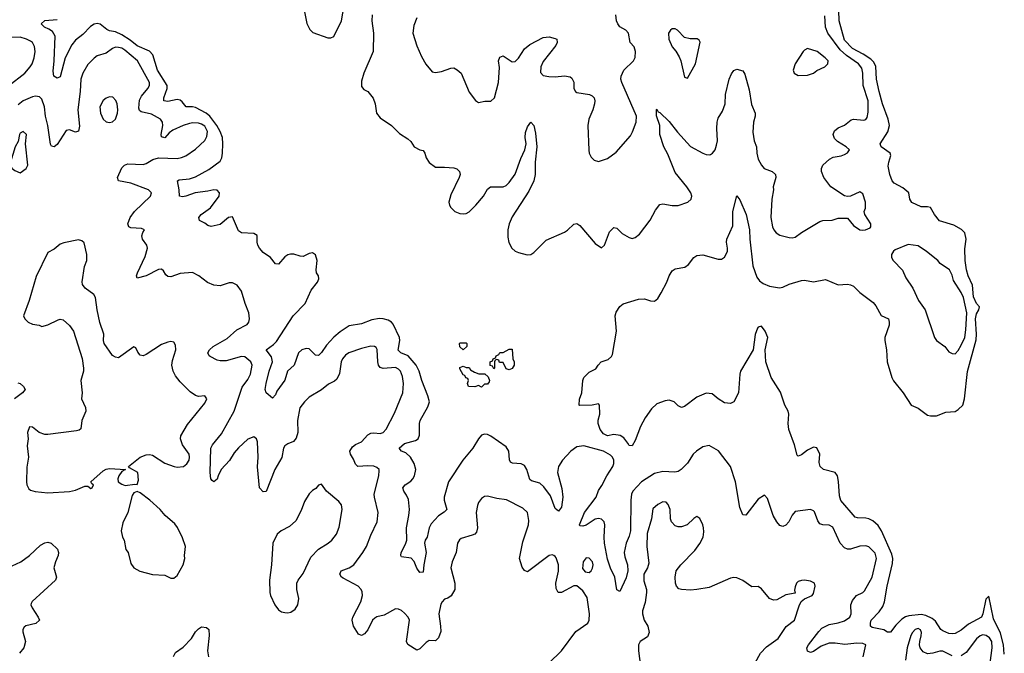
# Model space of a CAD drawing. Header units: inches. Extents: x 1834610 to 2027685, y 642842 to 774116.
# Tile 609 of 632: x 1992687 to 1999090, y 755314 to 759438. Entities that reach past the tile are written whole.
import ezdxf

# ---------------------------------------------------------------- set-up
doc = ezdxf.new("R2010")
doc.units = ezdxf.units.IN
doc.header["$MEASUREMENT"] = 0
doc.layers.add('B9795', color=7, linetype='Continuous')

msp = doc.modelspace()

# ---------------------------------------------------------------- linework, layer by layer
at = {"layer": 'B9795', "color": 5}
for points, elevation in [([(1999090, 755309.4), (1999083.7, 755370), (1999064.9, 755444.9), (1999019.4, 755539.4), (1998990, 755686), (1998970, 755666), (1998950.7, 755570), (1998942, 755550), (1998856.6, 755503.4), (1998810, 755465.5), (1998770, 755442.9), (1998750, 755440.2), (1998730, 755443.9), (1998690, 755461.2), (1998677.7, 755470), (1998642.2, 755522.2), (1998620, 755540), (1998579.9, 755559.9), (1998550, 755566.8), (1998470, 755558.3), (1998447.9, 755552), (1998424, 755536), (1998383.9, 755496.1), (1998350, 755451.5), (1998330, 755451.1), (1998306.1, 755466.1), (1998230, 755481.3), (1998220.5, 755490), (1998219.1, 755510), (1998224.5, 755530), (1998276.8, 755583.2), (1998300.3, 755619.7), (1998311.5, 755648.5), (1998328.3, 755750), (1998361.9, 755898.1), (1998364.1, 755930), (1998358.5, 755958.5), (1998291.9, 756111.9), (1998270, 756145.4), (1998235.3, 756175.3), (1998210, 756189.3), (1998190, 756194.4), (1998134.8, 756194.8), (1998120.6, 756200.6), (1998027.5, 756307.5), (1998019, 756339), (1998012.4, 756432.4), (1998005.5, 756470), (1997989.6, 756490), (1997915.1, 756510), (1997892.6, 756530), (1997885.1, 756554.9), (1997889.3, 756610), (1997870, 756652.3), (1997850, 756656.2), (1997810, 756635.1), (1997770, 756605.6), (1997750, 756597.2), (1997743.6, 756603.6), (1997726.2, 756670), (1997688.4, 756771.6), (1997683.5, 756810), (1997689.7, 756869.7), (1997684.2, 756890), (1997661.7, 756930), (1997633.9, 757013.9), (1997573.5, 757110), (1997539.8, 757210), (1997535.4, 757290), (1997551.3, 757370), (1997534.3, 757410), (1997510, 757443.6), (1997490, 757437.6), (1997484.2, 757430), (1997470.3, 757389.7), (1997456, 757290), (1997375.3, 757150), (1997370.3, 757130), (1997361.6, 757010), (1997330.8, 756950), (1997310, 756939), (1997270, 756943.7), (1997230, 756969.4), (1997190, 757002.7), (1997150, 757006.6), (1997090, 756980.9), (1997010, 756919.3), (1996990, 756913.2), (1996970, 756924), (1996944, 756950), (1996910, 756960.7), (1996883.9, 756956.1), (1996830, 756937), (1996795.1, 756904.9), (1996753.3, 756846.7), (1996724.9, 756790), (1996690, 756698), (1996670, 756664), (1996650, 756666), (1996642.7, 756682.7), (1996616.4, 756716.4), (1996592.6, 756732.6), (1996550, 756737.4), (1996509.8, 756729.8), (1996482.5, 756742.5), (1996462, 756770), (1996449, 756809), (1996449.1, 756830.9), (1996459, 756870), (1996458, 756930), (1996450, 756938), (1996410, 756928), (1996330, 756926), (1996326, 756930), (1996328.4, 756968.4), (1996342, 757010), (1996348.7, 757090), (1996355.3, 757110), (1996390, 757144.7), (1996434.6, 757165.4), (1996448.7, 757190), (1996469.2, 757210), (1996512.8, 757227.2), (1996535, 757244.9), (1996542, 757258), (1996567.8, 757410), (1996559.6, 757510), (1996566, 757534), (1996589.7, 757570.3), (1996611.3, 757588.7), (1996710, 757618), (1996750, 757620.8), (1996790, 757607.2), (1996814, 757606), (1996835.9, 757624.1), (1996859.3, 757660.7), (1996895.4, 757730), (1996909.8, 757770.2), (1996930, 757803.8), (1996950, 757816.5), (1997013, 757827), (1997035.2, 757844.8), (1997070, 757890.4), (1997090, 757902.6), (1997130, 757906.5), (1997230, 757878.6), (1997250, 757880.2), (1997270, 757892), (1997288.9, 757930), (1997290.8, 757950.8), (1997283.1, 757990), (1997285.4, 758010), (1997323.7, 758096.3), (1997324.7, 758190), (1997350, 758291.3), (1997370, 758264.7), (1997410.2, 758170), (1997433.8, 758070), (1997435.9, 758010), (1997455, 757835), (1997481.5, 757761.5), (1997497.8, 757737.8), (1997521.5, 757721.5), (1997563.6, 757703.6), (1997627.6, 757692.4), (1997650, 757696.5), (1997690, 757717.4), (1997770, 757740.8), (1997790, 757741.6), (1997850, 757731.9), (1997926.9, 757746.9), (1998010, 757711.8), (1998070, 757715.6), (1998090, 757713.1), (1998110, 757703.1), (1998150, 757662.6), (1998236.7, 757596.7), (1998254.6, 757574.6), (1998290, 757513.4), (1998336.4, 757490), (1998342, 757470), (1998340.3, 757450), (1998314, 757370), (1998312.4, 757350), (1998323.8, 757290), (1998328.4, 757210), (1998358, 757110), (1998370, 757086.3), (1998432.2, 757010), (1998484.9, 756930), (1998530, 756910.4), (1998590, 756864.9), (1998610, 756858.7), (1998650, 756859.5), (1998710, 756883.1), (1998770, 756887), (1998790, 756900.3), (1998819.3, 756930), (1998830.5, 756969.5), (1998850, 757148.5), (1998906.6, 757353.4), (1998908.8, 757390), (1998902.7, 757490), (1998910, 757522.8), (1998925, 757550), (1998928.7, 757570), (1998910, 757589.8), (1998890, 757633.3), (1998883.1, 757710), (1998855.1, 757770), (1998844.4, 757810), (1998835.1, 757870), (1998833.9, 757946.1), (1998842.9, 758010), (1998834, 758050), (1998811.2, 758071.2), (1998761.5, 758101.5), (1998668.7, 758128.7), (1998635.8, 758170), (1998610, 758216.2), (1998590, 758220.5), (1998550, 758219.6), (1998488.4, 758248.4), (1998475.6, 758270), (1998470, 758311.3), (1998430, 758344), (1998373.8, 758373.8), (1998360.4, 758390), (1998344.8, 758430), (1998335.6, 758484.4), (1998338.9, 758510), (1998353.1, 758553.1), (1998347, 758570), (1998289.3, 758610), (1998282.9, 758630), (1998332.3, 758707.7), (1998342.3, 758750), (1998335.2, 758790), (1998297.1, 758890), (1998276.4, 758970), (1998259.9, 759050), (1998253.6, 759133.6), (1998240.4, 759160.4), (1998221.4, 759181.4), (1998172.9, 759212.9), (1998102.1, 759250), (1998050, 759305.4), (1998016.8, 759430), (1998011.6, 759570)], 220), ([(1994534.9, 759510), (1994553.2, 759413.2), (1994573.4, 759373.4), (1994593.4, 759353.4), (1994690, 759318.8), (1994710, 759318.8), (1994730, 759327.3), (1994779.7, 759430), (1994797.8, 759530)], 240), ([(1998171.6, 755290), (1998189.6, 755369.6), (1998170, 755377), (1998130, 755379.6), (1998051.8, 755371.8), (1997990, 755379.6), (1997950, 755379), (1997900, 755360), (1997850, 755325.7), (1997830, 755319.7), (1997810, 755327.6), (1997806, 755350), (1997815.6, 755370), (1997883.1, 755456.9), (1997903.3, 755476.7), (1997950, 755500.4), (1998010, 755512.1), (1998050, 755526.1), (1998085.7, 755550), (1998094.6, 755570), (1998092.9, 755630), (1998102.2, 755657.8), (1998129.8, 755690.2), (1998170.7, 755709.3), (1998180.4, 755719.6), (1998230.7, 755810), (1998259.3, 755930), (1998250, 755965.1), (1998210, 756006.3), (1998190, 756014.3), (1998150, 756011.2), (1998090, 755991.6), (1998070, 755991.4), (1998050, 755999.4), (1998023.2, 756030), (1997975, 756135), (1997950, 756148.7), (1997910, 756149.8), (1997890, 756156), (1997876.4, 756176.4), (1997854.9, 756234.9), (1997850, 756242), (1997830, 756249.6), (1997730, 756236.9), (1997710, 756212), (1997689.4, 756170.6), (1997670, 756148), (1997650, 756139.7), (1997630, 756146), (1997610, 756169.6), (1997586.8, 756210), (1997550, 756322), (1997530, 756344), (1997490, 756317), (1997410, 756212.3), (1997390, 756216), (1997370, 756262), (1997341.2, 756430), (1997309.8, 756530), (1997231.5, 756631.5), (1997170, 756665.4), (1997130, 756657.2), (1997088.7, 756630), (1997067.2, 756610), (1997029.2, 756550.8), (1996988.4, 756510), (1996970, 756497.7), (1996947.2, 756492.8), (1996870, 756498.3), (1996816.1, 756483.9), (1996731.1, 756430), (1996674.8, 756370), (1996665.6, 756350), (1996660.3, 756310), (1996658.5, 756110), (1996650, 756075.6), (1996630.9, 756030), (1996618.3, 755970), (1996621.1, 755941.1), (1996640.1, 755890), (1996641, 755850), (1996630, 755806), (1996590, 755715.3), (1996570, 755728), (1996557.4, 755810), (1996530, 755867.3), (1996510, 755927.6), (1996488.9, 756031.1), (1996486.9, 756070), (1996492.8, 756150), (1996486.8, 756170), (1996470, 756186), (1996450, 756191.2), (1996430, 756187.3), (1996370, 756147.4), (1996350, 756140.4), (1996330, 756142.7), (1996327.1, 756150), (1996359.8, 756230), (1996436.3, 756330), (1996450, 756374.3), (1996472.9, 756407.1), (1996504.3, 756470), (1996544.1, 756530), (1996551.3, 756550), (1996551.5, 756570), (1996542.6, 756590), (1996530, 756602.6), (1996483.5, 756630), (1996354.7, 756665.3), (1996310, 756657.1), (1996270.1, 756630), (1996215.7, 756570), (1996190.8, 756530), (1996185.3, 756490), (1996212.5, 756387.5), (1996219.8, 756330), (1996210, 756266), (1996190, 756238), (1996170, 756256), (1996139.1, 756339.1), (1996096.4, 756396.4), (1996070, 756421.6), (1996015.8, 756435.8), (1996005.3, 756445.3), (1995984.3, 756510), (1995970, 756535.8), (1995948, 756548), (1995890.7, 756550.7), (1995878.4, 756558.4), (1995872.2, 756572.2), (1995867.8, 756630), (1995850, 756657.3), (1995750, 756728), (1995730, 756737.3), (1995710, 756740.2), (1995690, 756732.7), (1995670.1, 756709.9), (1995634.3, 756650), (1995568.7, 756570), (1995476.3, 756430), (1995447.2, 756330), (1995447.1, 756310), (1995464.6, 756250), (1995447.9, 756232.1), (1995410, 756208.9), (1995362.4, 756157.6), (1995349.5, 756130.5), (1995335.8, 756070), (1995324.2, 756050), (1995320.3, 756030), (1995330.1, 755970), (1995314.2, 755890), (1995310, 755842), (1995290, 755840.9), (1995270, 755867.3), (1995251.6, 755911.6), (1995233.5, 755933.5), (1995170, 755942.7), (1995166, 755950), (1995168.3, 755970), (1995196.7, 756023.4), (1995203.4, 756050), (1995201.9, 756130), (1995218.5, 756210), (1995221.7, 756250), (1995214.8, 756314.8), (1995203, 756343), (1995184.2, 756370), (1995178.5, 756390), (1995192.8, 756410), (1995230, 756435), (1995242.6, 756450), (1995253.9, 756470), (1995262.8, 756510), (1995251.7, 756548.3), (1995229.2, 756590), (1995198.5, 756618.5), (1995169.5, 756630), (1995154.7, 756650), (1995190, 756679.7), (1995261.1, 756698.9), (1995277.7, 756710), (1995286.6, 756733.4), (1995285.8, 756810), (1995290.6, 756829.4), (1995341.4, 756918.6), (1995350.8, 756950), (1995341.2, 756990), (1995301.9, 757090), (1995284.6, 757150), (1995264.5, 757190), (1995212.6, 757250), (1995164.7, 757270), (1995147.6, 757287.6), (1995159, 757350), (1995157.5, 757370), (1995115.8, 757455.7), (1995103.8, 757470), (1995083.2, 757483.2), (1995050, 757491.9), (1995027.3, 757492.7), (1994976.5, 757483.5), (1994910, 757458.4), (1994830, 757444.8), (1994770, 757407.2), (1994728.7, 757371.3), (1994681.6, 757318.4), (1994650, 757271.2), (1994630, 757253), (1994610, 757253.3), (1994570, 757295.6), (1994550, 757297.4), (1994522, 757290), (1994499.6, 757270), (1994471.6, 757190), (1994428.9, 757150), (1994410, 757092.3), (1994359.7, 757020.3), (1994350, 756996), (1994330, 756975.1), (1994289.3, 757010), (1994282.7, 757030), (1994289.6, 757069.6), (1994309.2, 757150), (1994331.7, 757210), (1994323.7, 757243.7), (1994289.7, 757290), (1994336.7, 757323.3), (1994355.8, 757344.2), (1994465.8, 757510), (1994543.7, 757590), (1994583.3, 757676.7), (1994624.2, 757730), (1994631.8, 757751.8), (1994629.4, 757770), (1994618, 757790), (1994614, 757810), (1994621.7, 757870), (1994610, 757906.6), (1994590, 757919.6), (1994570, 757915.1), (1994530, 757895.6), (1994510, 757897.6), (1994470, 757911.2), (1994447.5, 757912.5), (1994430, 757907.6), (1994410, 757893.3), (1994370, 757847.3), (1994350, 757849.6), (1994318.4, 757890), (1994270, 757922), (1994247.3, 757950), (1994236.2, 757970), (1994231.8, 757990), (1994230, 758033.2), (1994210, 758046.6), (1994130, 758049.6), (1994110, 758063.7), (1994070, 758155.1), (1994044.9, 758150), (1993990, 758105.7), (1993931.2, 758091.2), (1993910, 758097.4), (1993890, 758113.7), (1993856, 758130), (1993852.6, 758150), (1993866.4, 758170), (1993926.7, 758213.2), (1993984.9, 758290), (1993986.3, 758310), (1993970, 758328.8), (1993950, 758330.4), (1993910, 758321.1), (1993828.2, 758311.8), (1993768.1, 758288.1), (1993745.6, 758285.6), (1993725.1, 758290), (1993724.8, 758330), (1993712.3, 758390), (1993724.4, 758395.6), (1993790, 758402.8), (1993830, 758414.8), (1993917.1, 758463), (1993990, 758517.3), (1994000.6, 758539.4), (1994005.4, 758570), (1994008.4, 758630), (1994004.8, 758670), (1993989.9, 758710), (1993967.7, 758750), (1993923.8, 758810), (1993900.2, 758830), (1993830, 758865.4), (1993810, 758870.8), (1993770, 758870.7), (1993743.9, 758903.9), (1993730, 758914.5), (1993710, 758919), (1993650, 758904.3), (1993623.1, 758910), (1993623.2, 758930), (1993646.8, 758990), (1993645.7, 759010), (1993582.2, 759110), (1993552.7, 759210), (1993530, 759233.9), (1993450, 759268.6), (1993404.7, 759304.7), (1993350, 759339.6), (1993310, 759357.9), (1993270, 759364.8), (1993253.3, 759373.3), (1993210, 759408.1), (1993190, 759412), (1993170, 759407.7), (1993146.7, 759393.3), (1993098.3, 759341.7), (1993050, 759304.4), (1993026.2, 759273.8), (1992983.2, 759190), (1992950, 759065.2), (1992930, 759058), (1992909.6, 759070), (1992903.7, 759103.7), (1992910.6, 759169.4), (1992916.4, 759330), (1992899.8, 759359.8), (1992877, 759377), (1992847.6, 759390), (1992825.6, 759410), (1992850, 759431.9), (1992930, 759439)], 240), ([(1994978.4, 759470), (1994976.3, 759430), (1994988.1, 759350), (1994984.7, 759230), (1994925.2, 759090), (1994910, 759038), (1994910, 759002), (1994924, 758984), (1994950.8, 758970), (1994986.4, 758926.4), (1994999.1, 758890), (1995007, 758830), (1995030, 758798.8), (1995104, 758750), (1995157.3, 758697.3), (1995210, 758662.4), (1995230, 758644.4), (1995252.4, 758610), (1995290, 758590.3), (1995310, 758585.5), (1995322.4, 758570), (1995330, 758539.1), (1995350, 758508.5), (1995390, 758477.1), (1995450, 758478.3), (1995510, 758473.1), (1995530, 758466), (1995548, 758450), (1995550.3, 758430), (1995543.7, 758410), (1995490, 758297.2), (1995478.4, 758250), (1995481.6, 758230), (1995490, 758214.8), (1995517.3, 758190), (1995550, 758175.8), (1995570, 758173.7), (1995590, 758177), (1995610, 758187.2), (1995654, 758230), (1995702.4, 758290), (1995730, 758334.8), (1995749.5, 758350.5), (1995830, 758350.4), (1995850, 758359.6), (1995870, 758377.8), (1995910, 758431.8), (1995946, 758534), (1995971.2, 758590), (1995979.6, 758630), (1995975, 758670), (1995977.1, 758702.9), (1995990, 758740.5), (1996010, 758770.7), (1996030.2, 758750), (1996040.2, 758700.2), (1996049.5, 758610), (1996039.8, 758510), (1996039, 758430), (1996029.4, 758390), (1995997.7, 758322.3), (1995890, 758154), (1995869.1, 758109.1), (1995861.1, 758070), (1995861.6, 758021.6), (1995866.9, 757986.9), (1995888, 757950), (1995910, 757930.5), (1995930, 757922.4), (1995986.9, 757906.9), (1996010, 757910.4), (1996030, 757923), (1996110, 758002), (1996230, 758054.9), (1996250, 758068), (1996290, 758107.3), (1996310, 758110.7), (1996330, 758097.3), (1996430, 757980.7), (1996470, 757952), (1996490, 757971), (1996523.1, 758056.9), (1996550, 758085.5), (1996570, 758080.5), (1996605.5, 758045.5), (1996650, 758019.3), (1996670, 758013), (1996690, 758019.1), (1996718, 758042), (1996787.7, 758132.3), (1996822, 758198), (1996850, 758234), (1996870, 758240.3), (1996930, 758228.4), (1996970, 758228.2), (1997032.7, 758250), (1997054.5, 758270), (1997058.4, 758290), (1997051.5, 758310), (1997025.7, 758350), (1996950, 758442.4), (1996901.5, 758561.5), (1996876.4, 758610), (1996849.2, 758690), (1996848.7, 758750), (1996828, 758812), (1996827.5, 758852.5), (1996830, 758856), (1996838.5, 758838.5), (1996850, 758834), (1996910, 758774.3), (1996965.2, 758705.2), (1997050, 758613.4), (1997130, 758568.2), (1997150, 758560.2), (1997170, 758557.8), (1997178.7, 758561.3), (1997191.5, 758568.5), (1997209.7, 758590), (1997219.2, 758620.8), (1997223.8, 758650), (1997220.3, 758730), (1997223.1, 758770), (1997230, 758796.3), (1997257.5, 758842.5), (1997274.4, 758890), (1997277.8, 758950), (1997301, 759050), (1997314.9, 759085.1), (1997330, 759107.7), (1997350, 759116.3), (1997390, 759104.9), (1997403.4, 759083.4), (1997430, 758981), (1997445.2, 758885.2), (1997470.2, 758830), (1997470.2, 758810), (1997458.4, 758770), (1997454.2, 758705.8), (1997462.6, 758650), (1997478.5, 758610), (1997480.2, 758570), (1997489.2, 758530), (1997510.3, 758490), (1997528.5, 758470), (1997580.7, 758450), (1997602.4, 758430), (1997604.2, 758410), (1997586.7, 758350), (1997588.4, 758330), (1997578.4, 758270), (1997572.2, 758150), (1997582, 758090), (1997590.4, 758070), (1997606, 758050), (1997630, 758034.4), (1997690, 758019.3), (1997710, 758017.1), (1997730, 758021.6), (1997770, 758052.7), (1997890, 758124.2), (1997910.4, 758130.4), (1997970, 758132.7), (1998010, 758146.4), (1998070, 758146.8), (1998110, 758099.1), (1998150, 758070.5), (1998170, 758067), (1998188, 758070), (1998216.9, 758083.1), (1998222.7, 758090), (1998220.9, 758110), (1998182, 758170), (1998179, 758190), (1998187, 758210), (1998187.8, 758250), (1998170, 758304), (1998150, 758317.2), (1998090, 758289.3), (1998070, 758286), (1998050, 758292.3), (1997960.9, 758350), (1997916, 758410), (1997900.7, 758450), (1997901.6, 758470), (1997910, 758490.7), (1997952.7, 758530), (1997977.7, 758542.3), (1998030, 758552.2), (1998050, 758560.3), (1998070, 758570.6), (1998083.6, 758590), (1998062, 758610), (1998004.7, 758644.7), (1997985.3, 758665.3), (1997977.7, 758690), (1997986.5, 758713.5), (1998010, 758733.2), (1998050, 758750.3), (1998093.2, 758786.8), (1998110, 758791.3), (1998176, 758784), (1998190, 758787.4), (1998197.8, 758802.2), (1998203.7, 758836.3), (1998204.1, 758910), (1998172, 759010), (1998170.4, 759090), (1998162.9, 759122.9), (1998142.8, 759150), (1998064, 759204), (1998022.5, 759242.5), (1997943.2, 759350), (1997928.2, 759388.2), (1997923.3, 759463.3)], 240), ([(1995270.4, 759450), (1995250, 759399), (1995243.1, 759350), (1995268.4, 759268.4), (1995299, 759199), (1995328.8, 759148.8), (1995370, 759097.3), (1995390, 759093), (1995430, 759101.3), (1995490, 759123.1), (1995510, 759123.8), (1995532.1, 759112.1), (1995557.1, 759090), (1995610, 758966), (1995650, 758911), (1995670, 758898.8), (1995712.3, 758907.7), (1995750, 758908.4), (1995774.7, 758930), (1995799.8, 759030), (1995806.3, 759126.3), (1995800.9, 759170), (1995810, 759194), (1995830, 759202), (1995890, 759163.8), (1995910, 759166), (1995930, 759188), (1995970, 759248.4), (1996003.3, 759276.7), (1996090, 759321.1), (1996130, 759325.7), (1996170, 759315.8), (1996179.1, 759310), (1996181.6, 759290), (1996174.4, 759270), (1996090, 759165.1), (1996074.9, 759130), (1996074.6, 759094.6), (1996090, 759074), (1996127.3, 759067.3), (1996170, 759065.7), (1996230, 759072.4), (1996266.2, 759066.2), (1996277.3, 759057.3), (1996290.4, 759030.4), (1996290.8, 758990.8), (1996302, 758970), (1996310, 758964.7), (1996392, 758950), (1996410, 758942.8), (1996422.8, 758930), (1996428, 758910), (1996424.9, 758890), (1996413.7, 758850), (1996388.5, 758790), (1996382.4, 758750), (1996388.3, 758588.3), (1996390.5, 758570), (1996403.1, 758543.1), (1996423.1, 758523.1), (1996450, 758515.5), (1996510, 758534.4), (1996564.9, 758575.1), (1996658.4, 758681.6), (1996673, 758707), (1996696.3, 758770), (1996697.2, 758810), (1996602.9, 759030), (1996596.9, 759050), (1996598, 759070), (1996616.3, 759110), (1996678, 759170), (1996688.6, 759191.4), (1996692.5, 759230), (1996682, 759262), (1996657.4, 759290), (1996646, 759350), (1996628.6, 759368.6), (1996590, 759392), (1996575.6, 759410), (1996567.8, 759430), (1996564, 759470)], 260), ([(1992612.9, 759007.1), (1992719.1, 759090), (1992755.9, 759130), (1992768.7, 759151.3), (1992781, 759190), (1992787.4, 759230), (1992783.8, 759263.8), (1992769.3, 759289.3), (1992757.4, 759297.3), (1992731.7, 759311.7), (1992690, 759323.7), (1992550, 759321.1)], 260), ([(1996127.2, 755250), (1996209.8, 755330), (1996303.2, 755456.8), (1996380.5, 755510), (1996389.7, 755530), (1996392.1, 755570), (1996378, 755678), (1996350, 755720.9), (1996310, 755753.2), (1996290, 755752.7), (1996210, 755709.6), (1996189.4, 755710), (1996175.4, 755735.4), (1996173.3, 755770), (1996190.5, 755849.5), (1996190.6, 755890), (1996175, 755935), (1996170, 755945.1), (1996161.2, 755950), (1996150, 755954), (1996130, 755949.7), (1995990, 755845.1), (1995970, 755852.3), (1995954.9, 755874.9), (1995937.6, 755930), (1995959.7, 756040.3), (1995995, 756150), (1995997.8, 756177.8), (1995989.6, 756230), (1995958.9, 756258.9), (1995852.2, 756312.2), (1995790, 756321.1), (1995730, 756337.4), (1995710, 756335.6), (1995690, 756322), (1995670, 756296), (1995663, 756277), (1995656.1, 756230), (1995663.6, 756130), (1995657.5, 756102.5), (1995646, 756090), (1995630, 756082), (1995557.8, 756062.2), (1995546.6, 756053.4), (1995533.1, 756030), (1995526, 755970), (1995499.5, 755910), (1995490.3, 755870), (1995515.6, 755770), (1995515.5, 755730), (1995492.6, 755687.4), (1995470, 755672.8), (1995450, 755666.3), (1995433.7, 755650), (1995426.4, 755633.6), (1995411.8, 755570), (1995424.1, 755490), (1995424.5, 755455.5), (1995410, 755415.6), (1995398.2, 755401.8), (1995390, 755395.1), (1995350, 755397.7), (1995330, 755384.7), (1995290, 755342.6), (1995270, 755333.6), (1995211.3, 755371.3), (1995201.3, 755390), (1995222.4, 755530), (1995213.3, 755550), (1995190, 755574.5), (1995170, 755592), (1995150, 755602), (1995130, 755602.9), (1995057.5, 755562.5), (1995010, 755550.8), (1994996.7, 755543.3), (1994982, 755530), (1994950, 755466), (1994930, 755440.5), (1994910, 755429.6), (1994890, 755438.4), (1994856.9, 755490), (1994848.3, 755530), (1994852.4, 755550), (1994905.3, 755650), (1994915.6, 755690), (1994914.2, 755714.2), (1994907.8, 755730), (1994887.6, 755750), (1994790, 755803.1), (1994780.5, 755810), (1994769.7, 755830), (1994778.4, 755850), (1994830, 755871.1), (1994860.4, 755890), (1994919.3, 755970), (1994942, 756010), (1994970, 756082), (1995012.1, 756170), (1995017.2, 756230), (1994993.8, 756330), (1994992.9, 756350), (1995022, 756470), (1995024.2, 756504.2), (1995023.5, 756510), (1995010, 756522.6), (1994990, 756532.1), (1994950, 756534.7), (1994885.1, 756530), (1994870, 756545.1), (1994857.5, 756577.5), (1994838.2, 756610), (1994834.8, 756630), (1994850, 756658), (1994870, 756672.7), (1994910, 756691.2), (1994950, 756734.9), (1994970, 756745.8), (1994990, 756749.1), (1995030, 756744.4), (1995050, 756752), (1995070, 756772.7), (1995123.5, 756876.5), (1995178.9, 757010), (1995183.4, 757070), (1995175.4, 757115.4), (1995162.2, 757150), (1995150, 757162.8), (1995130, 757173.3), (1995050, 757166.5), (1995030, 757174), (1995019.5, 757190), (1995015.3, 757210), (1995010.9, 757290.9), (1995004.2, 757304.2), (1994994, 757310), (1994970, 757312.1), (1994910, 757298.5), (1994827, 757270), (1994805.6, 757254.4), (1994786.8, 757230), (1994778.2, 757210), (1994765.5, 757134.5), (1994750, 757098.9), (1994734.1, 757085.9), (1994694.2, 757065.8), (1994650, 757028.7), (1994570, 756982), (1994538, 756950), (1994508.6, 756911.4), (1994492.3, 756830), (1994495.3, 756750), (1994485, 756715), (1994467.9, 756692.1), (1994430, 756677.8), (1994410, 756665.1), (1994402.2, 756650), (1994390.7, 756589.3), (1994345.8, 756510), (1994290, 756366.6), (1994270, 756364.5), (1994246.9, 756390), (1994232.7, 756527.3), (1994237.4, 756590), (1994233.5, 756690), (1994227, 756710), (1994210, 756723.6), (1994170, 756706.9), (1994108.6, 756651.4), (1994081.3, 756618.7), (1994050.4, 756569.6), (1993997.5, 756510), (1993976.5, 756470), (1993970, 756446.6), (1993950, 756429.6), (1993938.4, 756438.4), (1993929.7, 756449.7), (1993926, 756490), (1993929.8, 756650), (1993940.4, 756670), (1993998.6, 756741.4), (1994081.2, 756890), (1994133.1, 757046.9), (1994170, 757096), (1994187.8, 757130), (1994197.6, 757190), (1994189.7, 757210), (1994150, 757243.1), (1994130, 757246.4), (1994030, 757218.3), (1993990, 757216.5), (1993970, 757221.6), (1993925.3, 757245.3), (1993918.7, 757250), (1993911.3, 757270), (1993921.1, 757290), (1993944.7, 757310), (1994036.4, 757363.6), (1994099.7, 757420.3), (1994165.6, 757454.4), (1994177.4, 757470), (1994182, 757490), (1994177.7, 757530), (1994153.5, 757590), (1994129.6, 757670), (1994102, 757710), (1994070, 757726), (1994050, 757725.1), (1993990, 757706.3), (1993950, 757709.6), (1993907.2, 757727.2), (1993851.1, 757771.1), (1993810, 757793.3), (1993730, 757786), (1993670, 757765.1), (1993650, 757766.3), (1993637.8, 757777.8), (1993623, 757803), (1993610, 757813.3), (1993590, 757812.2), (1993510, 757771.3), (1993450, 757755.3), (1993445.6, 757770), (1993451.8, 757790), (1993503, 757897), (1993518.4, 757950), (1993513.1, 757970), (1993485.7, 758010), (1993480.5, 758030), (1993487.6, 758052.4), (1993499.3, 758070), (1993478, 758078), (1993410, 758082), (1993395.6, 758090), (1993391, 758110), (1993406.2, 758150), (1993432.7, 758190), (1993536.4, 758290), (1993544.4, 758310), (1993524.7, 758330), (1993410, 758373.1), (1993329.1, 758389.1), (1993322.4, 758410), (1993350, 758473.1), (1993368.6, 758491.4), (1993390, 758500.2), (1993490, 758496.3), (1993510, 758502.7), (1993552.9, 758527.1), (1993590, 758539.3), (1993710, 758533.8), (1993740, 758540), (1993767.7, 758552.3), (1993830, 758595.8), (1993890, 758651.7), (1993903.5, 758676.5), (1993907.8, 758710), (1993890, 758744.4), (1993870, 758758.4), (1993850, 758764.9), (1993813.3, 758766.7), (1993790, 758762), (1993750, 758749.2), (1993682.3, 758717.7), (1993658.9, 758701.1), (1993630, 758669.6), (1993610, 758675.3), (1993606.9, 758690), (1993618.5, 758750), (1993616.4, 758770), (1993602.2, 758790), (1993543.5, 758823.5), (1993477.4, 758837.4), (1993466, 758846), (1993460.8, 758860.8), (1993466.3, 758913.7), (1993479.8, 758940.2), (1993520.8, 758990), (1993531.7, 759010), (1993530.7, 759030), (1993452.5, 759170), (1993370, 759238.5), (1993350, 759251.6), (1993330, 759257.4), (1993310, 759257.8), (1993290, 759250.7), (1993250, 759220.8), (1993190, 759201.7), (1993170, 759188.3), (1993130, 759146), (1993097.2, 759090), (1993085.1, 759050), (1993081, 758970), (1993065.3, 758850), (1993074.9, 758745.1), (1993070, 758712.7), (1993050, 758704.7), (1993010, 758720.9), (1992990, 758716.4), (1992930, 758624.7), (1992910, 758609.6), (1992893.6, 758613.6), (1992887, 758627), (1992870.5, 758750), (1992854.5, 758810), (1992847.2, 758870), (1992830, 758921.3), (1992816.3, 758936.3), (1992790, 758939.9), (1992770, 758935.5), (1992710, 758910.6), (1992677.3, 758882.7)], 260), ([(1992673.7, 757073.7), (1992690.4, 757070), (1992710.4, 757050), (1992722.4, 757030), (1992704.2, 757010), (1992652.7, 756970)], 260), ([(1997435.1, 755190), (1997504.1, 755315.9), (1997543.4, 755356.6), (1997619.6, 755410), (1997671.1, 755488.9), (1997726, 755530), (1997756.2, 755623.8), (1997769.2, 755650.8), (1997791.5, 755668.5), (1997840.9, 755690), (1997850, 755702.8), (1997860.9, 755750), (1997855.3, 755770), (1997830, 755782.7), (1997790, 755789), (1997770, 755788.7), (1997750, 755782), (1997738, 755770), (1997730, 755746), (1997725.4, 755725.4), (1997730, 755706), (1997670, 755694.5), (1997610, 755661.2), (1997590, 755659), (1997564, 755670), (1997510, 755733.2), (1997490, 755749.2), (1997447.5, 755747.5), (1997390, 755787), (1997350, 755805.6), (1997330, 755807.3), (1997310, 755802.4), (1997170, 755743), (1997090, 755728.3), (1997050, 755725.7), (1996990, 755728.4), (1996974.3, 755734.3), (1996958.4, 755750), (1996951.5, 755770), (1996949.4, 755809.4), (1996955.1, 755850), (1996986.9, 755890), (1997076.4, 755983.6), (1997110.6, 756029.4), (1997131.8, 756070), (1997135.9, 756104.1), (1997133.3, 756130), (1997129.8, 756150), (1997110.8, 756190.8), (1997090, 756204.2), (1997070, 756192), (1997028.4, 756150), (1996990, 756137.7), (1996970, 756136.5), (1996950, 756143.1), (1996925.5, 756170), (1996919.8, 756190), (1996918, 756250), (1996903.3, 756283.3), (1996890, 756297.7), (1996870, 756299.2), (1996836.7, 756283.3), (1996805.3, 756254.7), (1996795.2, 756190), (1996766.6, 756093.4), (1996764.4, 756010), (1996778.6, 755901.4), (1996770.4, 755869.6), (1996746.5, 755830), (1996745.7, 755785.7), (1996763.7, 755730), (1996763.6, 755710), (1996755.1, 755644.9), (1996737.4, 755590), (1996736.5, 755570), (1996748.8, 755528.8), (1996771.5, 755490), (1996780.3, 755450), (1996770, 755422), (1996722, 755390), (1996710.4, 755370), (1996710.3, 755330), (1996723.6, 755230)], 260), ([(1992609, 755870), (1992693.5, 755910), (1992749.7, 755950), (1992822.2, 756017.8), (1992850, 756032.6), (1992870, 756036.4), (1992891.3, 756031.3), (1992931.9, 755991.9), (1992939.3, 755970), (1992937.3, 755950), (1992918.6, 755910), (1992909, 755870), (1992925, 755810), (1992919.6, 755790), (1992768.1, 755651.9), (1992762.2, 755637.8), (1992760.2, 755630), (1992767.3, 755610), (1992807.8, 755550), (1992815.3, 755530), (1992791.6, 755508.4), (1992727.3, 755492.7), (1992714.9, 755485.1), (1992706.7, 755470), (1992707.1, 755452.9), (1992724, 755390), (1992712.9, 755350), (1992684.5, 755315.5)], 260), ([(1993686.8, 755293.2), (1993701, 755319), (1993750, 755354.9), (1993804.2, 755410), (1993830, 755454), (1993850, 755474), (1993870, 755486), (1993902, 755482), (1993916, 755470), (1993918.4, 755430), (1993908.9, 755330), (1993914, 755290)], 260), ([(1998750, 755296.9), (1998690, 755327.2), (1998670, 755328.5), (1998626.1, 755313.9), (1998590, 755310.9), (1998562.9, 755322.9), (1998543.1, 755350), (1998538.2, 755370), (1998539.8, 755390), (1998550, 755426.8), (1998551.3, 755450), (1998545.7, 755465.7), (1998530, 755475.3), (1998510, 755468), (1998492, 755450), (1998482, 755430), (1998457.3, 755350), (1998447.6, 755270)], 240), ([(1998997.2, 755250), (1999012, 755350), (1999009.9, 755390), (1998994.6, 755414.6), (1998972.1, 755430), (1998950, 755433.7), (1998932.1, 755427.9), (1998910, 755407.6), (1998841.1, 755318.9), (1998810, 755297.2)], 240)]:
    msp.add_lwpolyline(points, dxfattribs=dict(at, elevation=elevation))
for points, elevation in [([(1996950, 759378.4), (1996930, 759378), (1996918.8, 759370), (1996906.7, 759350), (1996908.7, 759310), (1996930, 759261), (1996953.7, 759233.7), (1996975.8, 759195.8), (1996986, 759170), (1997010, 759064.7), (1997030, 759058), (1997081.6, 759150), (1997112.3, 759292.3), (1997104.7, 759304.7), (1997092.1, 759312.1), (1997047.1, 759312.9), (1997010, 759322.7), (1996965.2, 759370)], 260), ([(1997810, 759249.6), (1997790, 759239.5), (1997781.6, 759230), (1997730.6, 759150), (1997717.3, 759110), (1997722.8, 759090), (1997750, 759074), (1997810, 759076.4), (1997830, 759082.4), (1997849.6, 759090.4), (1997870, 759107.3), (1997922, 759130), (1997942, 759150), (1997944, 759170), (1997925.2, 759190), (1997872, 759230)], 260), ([(1993270, 758935.8), (1993250, 758928), (1993228.5, 758911.5), (1993208.2, 758870), (1993211.5, 758830), (1993229, 758790), (1993250, 758772.4), (1993270, 758768.4), (1993290, 758773), (1993309.7, 758790.3), (1993323.5, 758830), (1993324, 758850), (1993320.4, 758890), (1993312.7, 758912.7), (1993292.9, 758932.9)], 280), ([(1992710, 758709.6), (1992690, 758698.7), (1992685.2, 758690), (1992675.8, 758644.2), (1992657.6, 758610), (1992626.7, 758510), (1992630, 758484.7), (1992638.8, 758470), (1992655.2, 758455.2), (1992690, 758441), (1992729.3, 758470), (1992739.6, 758490), (1992725.1, 758630), (1992730.8, 758690)], 280), ([(1993070, 758005.2), (1992973.7, 757986.3), (1992950, 757977.2), (1992910, 757945.2), (1992870, 757922), (1992793, 757767), (1992748.9, 757610), (1992712.4, 757510), (1992719.1, 757490), (1992742.8, 757470), (1992770, 757457.1), (1992814, 757450), (1992830, 757442), (1992870, 757450.8), (1992935.9, 757484.1), (1992950, 757488), (1992970, 757483.8), (1993010, 757448.2), (1993035.8, 757410), (1993093.7, 757233.7), (1993102, 757170), (1993101.3, 757150), (1993084.2, 757090), (1993092, 757010), (1993088, 756970), (1993114, 756914), (1993115.8, 756890), (1993090.2, 756830), (1993084.4, 756775.6), (1993073.7, 756766.3), (1993057.2, 756762.8), (1992870, 756738), (1992850, 756738.9), (1992812.7, 756750), (1992770, 756785.2), (1992750, 756788.7), (1992738, 756750), (1992741.6, 756710), (1992735.8, 756664.2), (1992744.9, 756590), (1992734.1, 756525.9), (1992730.4, 756430), (1992732.7, 756410), (1992745.1, 756385.1), (1992756.4, 756376.4), (1992786.4, 756366.4), (1992870, 756359), (1993010, 756367.6), (1993050, 756375.8), (1993110, 756401), (1993130, 756402), (1993150, 756386), (1993158, 756390), (1993166, 756410), (1993156.4, 756416.4), (1993148.7, 756430), (1993230, 756502.4), (1993250, 756513.4), (1993270, 756517.4), (1993374, 756510), (1993350, 756498), (1993330.7, 756470), (1993324.9, 756450), (1993326.8, 756430), (1993350, 756414.8), (1993372.9, 756407.1), (1993435.3, 756415.3), (1993450, 756412), (1993458.9, 756441.1), (1993455.1, 756490), (1993400.2, 756520.2), (1993395.3, 756530), (1993469.7, 756590.3), (1993510, 756605.7), (1993530, 756607.4), (1993550, 756603.1), (1993630, 756552), (1993691, 756530), (1993710, 756524.6), (1993752.7, 756530), (1993773.1, 756546.9), (1993787.8, 756570), (1993792, 756590), (1993788.4, 756610), (1993745.3, 756670), (1993733.5, 756710), (1993735.4, 756730), (1993777.2, 756802.8), (1993890, 756941), (1993904, 756970), (1993890, 756988.7), (1993850, 756985.2), (1993830, 756992.3), (1993796.1, 757016.1), (1993730, 757081.3), (1993700, 757120), (1993684.2, 757150), (1993677.2, 757190), (1993680.6, 757219.4), (1993702.9, 757290), (1993700.2, 757320.2), (1993690, 757339), (1993670, 757342.7), (1993650, 757339.3), (1993610, 757324.5), (1993510, 757258), (1993490, 757249.4), (1993470, 757254), (1993454.5, 757274.5), (1993442, 757302), (1993430, 757308.7), (1993330, 757238), (1993310, 757240.9), (1993290, 757253.2), (1993236, 757330), (1993232.3, 757350), (1993234, 757390), (1993208, 757468), (1993189.6, 757550), (1993180.7, 757630), (1993169.3, 757650), (1993113.2, 757690), (1993095.1, 757715.1), (1993092.5, 757732.5), (1993108.2, 757831.8), (1993123.7, 757870), (1993122.9, 757910), (1993106, 757986), (1993090, 757999)], 280), ([(1998464.4, 757975.6), (1998380.3, 757939.7), (1998368.7, 757931.3), (1998356.3, 757910), (1998355.5, 757890), (1998368, 757870), (1998428.3, 757808.3), (1998450, 757758), (1998495.6, 757690), (1998532.9, 757610), (1998574.9, 757550), (1998636.3, 757370), (1998650, 757350.8), (1998702.8, 757310), (1998730, 757276), (1998750, 757264.7), (1998770, 757262.8), (1998790, 757285.5), (1998810, 757319.5), (1998832.7, 757370), (1998840.4, 757419.6), (1998846.3, 757530), (1998824.1, 757630), (1998810, 757662.9), (1998760.5, 757740.5), (1998750, 757775.3), (1998732.7, 757810), (1998672, 757852), (1998657.2, 757870), (1998583.7, 757930), (1998530, 757966)], 240), ([(1995570, 757288), (1995548.4, 757308.4), (1995546, 757330), (1995550, 757334), (1995590, 757334), (1995594, 757330), (1995594, 757310)], 220), ([(1995870, 757158), (1995850, 757166), (1995830, 757206), (1995807.3, 757207.3), (1995802, 757222), (1995790, 757226), (1995778, 757222), (1995774, 757210), (1995774, 757170), (1995770, 757166), (1995762, 757182), (1995747.3, 757187.3), (1995746, 757210), (1995762, 757218), (1995766, 757230), (1995782, 757238), (1995786, 757250), (1995802, 757258), (1995808.4, 757271.6), (1995830, 757272), (1995870, 757294), (1995890, 757294), (1995894, 757230), (1995902, 757210), (1995902, 757190), (1995890, 757168)], 220), ([(1995590, 757174), (1995610, 757174), (1995618, 757158), (1995643.6, 757143.6), (1995672.7, 757132.7), (1995712, 757132), (1995732.7, 757112.7), (1995742, 757090), (1995739.6, 757080.4), (1995730, 757066), (1995710, 757066), (1995690, 757046), (1995670, 757058), (1995647.3, 757047.3), (1995606, 757050), (1995598, 757070), (1995606, 757090), (1995602, 757102), (1995587.3, 757107.3), (1995582, 757122), (1995570, 757126), (1995550, 757166), (1995550, 757174), (1995570, 757182)], 220), ([(1993450, 756368), (1993430, 756358), (1993418.8, 756341.2), (1993390.8, 756230), (1993357.3, 756162.7), (1993346, 756110), (1993354.4, 756070), (1993366, 756050), (1993377.1, 755990), (1993392.4, 755970), (1993410, 755898), (1993430, 755870.7), (1993468.2, 755848.2), (1993550, 755827.7), (1993630, 755822), (1993670, 755804), (1993690, 755802), (1993710, 755820.7), (1993730, 755854), (1993750, 755890.8), (1993761.1, 755930), (1993758.9, 755950), (1993764.7, 756010), (1993746.2, 756066.2), (1993712.4, 756132.4), (1993695.6, 756155.6), (1993632.3, 756210), (1993599.3, 756250), (1993533.2, 756310), (1993470, 756358)], 280), ([(1994650, 756414), (1994630, 756408.7), (1994613.4, 756386.6), (1994590, 756373.2), (1994570, 756352.7), (1994538.7, 756301.3), (1994517.5, 756242.5), (1994483.2, 756176.8), (1994440.6, 756139.4), (1994386.4, 756110), (1994361.3, 756090), (1994333.8, 756030), (1994324.6, 755890), (1994310.4, 755790), (1994312.7, 755710), (1994317.1, 755690), (1994344.9, 755630), (1994370, 755597.3), (1994390, 755584.9), (1994410, 755579.1), (1994430, 755577.3), (1994450, 755582.8), (1994478, 755602), (1994496, 755630), (1994502, 755670), (1994489.6, 755730), (1994489.7, 755770.3), (1994498, 755790), (1994530, 755833.4), (1994579.8, 755940.2), (1994628.9, 755991.1), (1994693.6, 756030), (1994717.4, 756050), (1994746, 756090), (1994765.4, 756134.6), (1994784.7, 756250), (1994780.1, 756280.1), (1994762.9, 756302.9), (1994682.7, 756370)], 280), ([(1996370, 755934.5), (1996350.6, 755910), (1996346.4, 755866.4), (1996364.1, 755844.1), (1996390, 755840.5), (1996402.7, 755850), (1996412.8, 755867.2), (1996415.6, 755890), (1996412, 755910), (1996390, 755934)], 260)]:
    msp.add_lwpolyline(points, close=True, dxfattribs=dict(at, elevation=elevation))

doc.saveas('drawing.dxf')
